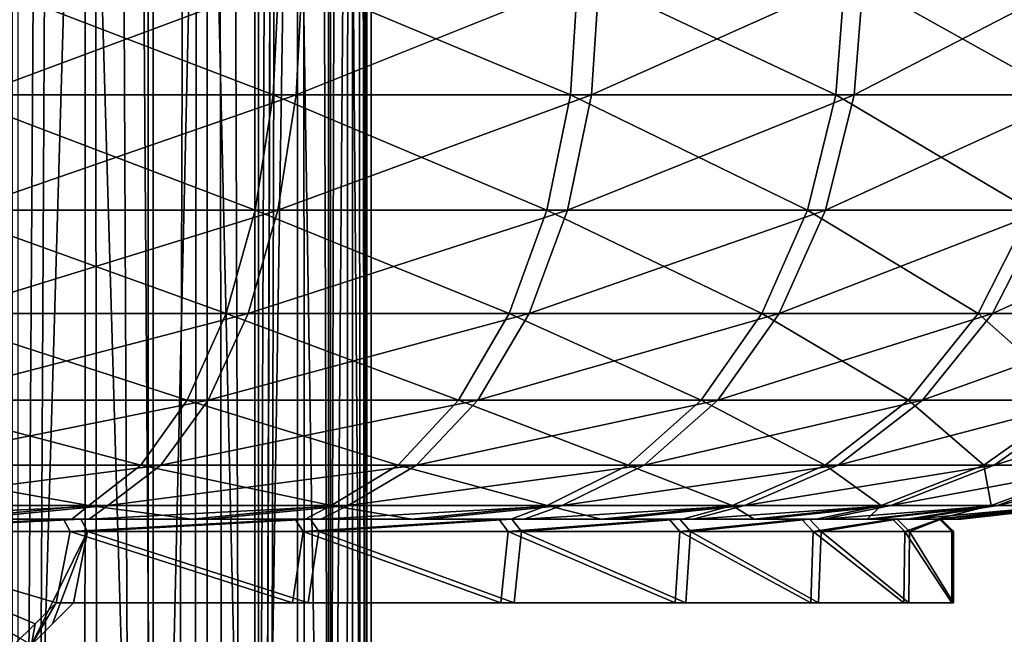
# Model space of a CAD drawing. Header units: metres. Extents: x -109 to 109, y -917 to 389.
# Tile 567 of 656: x 8.81 to 20.55, y -208.47 to -201.14. Entities that reach past the tile are written whole.
import ezdxf

# ---------------------------------------------------------------- set-up
doc = ezdxf.new("R2010")
doc.units = ezdxf.units.M
doc.layers.add('solid_24503124_XXX_01_SW0001_01', color=7, linetype='CONTINUOUS')

msp = doc.modelspace()

# ---------------------------------------------------------------- linework, layer by layer
at = {"layer": 'solid_24503124_XXX_01_SW0001_01'}
for points in [[(8.403661, -287.724091, -9.918592), (7.834182, -103, -10.374267), (9.607136, -103, -8.758019)], [(8.712723, -278.270996, 9.648236), (9.607066, -103, 8.758096), (7.834294, -103, 10.374181)], [(9.576633, -289.418182, -8.791365), (8.403661, -287.724091, -9.918592), (9.607136, -103, -8.758019)], [(8.712723, -278.270996, 9.648236), (9.803551, -276.489044, 8.537586), (9.607066, -103, 8.758096)], [(10.4726, -291.301453, -7.70225), (9.576633, -289.418182, -8.791365), (9.607136, -103, -8.758019)], [(10.812044, -275.009125, 7.218013), (11.052835, -103, 6.84358), (9.607066, -103, 8.758096)], [(9.803551, -276.489044, 8.537586), (10.812044, -275.009125, 7.218013), (9.607066, -103, 8.758096)], [(10.4726, -291.301453, -7.70225), (9.607136, -103, -8.758019), (11.052775, -103, -6.843679)], [(11.039043, -293.127167, -6.865822), (10.4726, -291.301453, -7.70225), (11.052775, -103, -6.843679)], [(10.812044, -275.009125, 7.218013), (11.634715, -273.874786, 5.799431), (11.052835, -103, 6.84358)], [(11.342853, -294.765869, -6.351353), (11.039043, -293.127167, -6.865822), (11.052775, -103, -6.843679)], [(11.342853, -294.765869, -6.351353), (11.052775, -103, -6.843679), (12.12214, -103, -4.696138)], [(11.634715, -273.874786, 5.799431), (12.122123, -103, 4.696183), (11.052835, -103, 6.84358)], [(11.473627, -296.27301, -6.111946), (11.342853, -294.765869, -6.351353), (12.12214, -103, -4.696138)], [(11.473678, -297.725769, -6.11185), (11.473627, -296.27301, -6.111946), (12.12214, -103, -4.696138)], [(11.473678, -297.725769, -6.11185), (12.12214, -103, -4.696138), (12.122142, -390, -4.696133)], [(11.634715, -273.874786, 5.799431), (12.252471, -273.054596, 4.344761), (12.122123, -103, 4.696183)], [(12.677504, -272.502533, 2.877654), (12.778644, -103, 2.388729), (12.122123, -103, 4.696183)], [(12.252471, -273.054596, 4.344761), (12.677504, -272.502533, 2.877654), (12.122123, -103, 4.696183)], [(12.122142, -390, -4.696133), (12.12214, -103, -4.696138), (12.778635, -103, -2.388779)], [(12.778636, -390, -2.388776), (12.122142, -390, -4.696133), (12.778635, -103, -2.388779)], [(12.677504, -272.502533, 2.877654), (12.921636, -272.187195, 1.425249), (12.778644, -103, 2.388729)], [(12.778636, -390, -2.388776), (12.778635, -103, -2.388779), (13, -103)], [(12.778636, -390, -2.388776), (13, -103), (13, -272.08847)], [(13, -272.08847), (13, -103), (12.778644, -103, 2.388729)], [(12.921636, -272.187195, 1.425249), (13, -272.08847), (12.778644, -103, 2.388729)], [(8.722804, -164.5, -58.753334), (8.722769, -219.5, -58.753304), (10.345439, -219.5, -60.520237)], [(10.345466, -164.5, -60.520267), (8.722804, -164.5, -58.753334), (10.345439, -219.5, -60.520237)], [(10.402843, -164.5, -76.188667), (10.402817, -219.5, -76.188698), (8.793131, -219.5, -77.967468)], [(8.793165, -164.5, -77.967438), (10.402843, -164.5, -76.188667), (8.793131, -219.5, -77.967468)], [(10.345466, -164.5, -60.520267), (10.345439, -219.5, -60.520237), (11.615808, -219.5, -62.555256)], [(11.615825, -164.5, -62.555283), (10.345466, -164.5, -60.520267), (11.615808, -219.5, -62.555256)], [(11.658264, -164.5, -74.144402), (11.658247, -219.5, -74.144432), (10.402817, -219.5, -76.188698)], [(10.402843, -164.5, -76.188667), (11.658264, -164.5, -74.144402), (10.402817, -219.5, -76.188698)], [(11.615825, -164.5, -62.555283), (11.615808, -219.5, -62.555256), (12.490612, -219.5, -64.789055)], [(12.490622, -164.5, -64.78907), (11.615825, -164.5, -62.555283), (12.490612, -219.5, -64.789055)], [(12.516678, -164.5, -71.904266), (12.516668, -219.5, -71.904282), (11.658247, -219.5, -74.144432)], [(11.658264, -164.5, -74.144402), (12.516678, -164.5, -71.904266), (11.658247, -219.5, -74.144432)], [(12.490622, -164.5, -64.78907), (12.490612, -219.5, -64.789055), (12.940061, -219.5, -67.145569)], [(12.940065, -164.5, -67.145576), (12.490622, -164.5, -64.78907), (12.940061, -219.5, -67.145569)], [(12.94885, -164.5, -69.544533), (12.948845, -219.5, -69.54454), (12.516668, -219.5, -71.904282)], [(12.516678, -164.5, -71.904266), (12.94885, -164.5, -69.544533), (12.516668, -219.5, -71.904282)], [(12.940065, -164.5, -67.145576), (12.940061, -219.5, -67.145569), (12.948845, -219.5, -69.54454)], [(12.94885, -164.5, -69.544533), (12.940065, -164.5, -67.145576), (12.948845, -219.5, -69.54454)], [(8.00181, -202.031799, -375.123138), (11.834, -202.031799, -376.684265), (8.050769, -200.583771, -374.969421)], [(11.834, -202.031799, -376.684265), (11.906404, -200.583771, -376.54007), (8.050769, -200.583771, -374.969421)], [(12.18332, -200.583771, -423.818817), (12.109231, -202.031799, -423.675507), (8.29559, -202.031799, -425.281403)], [(8.346347, -200.583771, -425.43454), (12.18332, -200.583771, -423.818817), (8.29559, -202.031799, -425.281403)], [(11.834, -202.031799, -376.684265), (15.374797, -202.031799, -378.825653), (11.906404, -200.583771, -376.54007)], [(15.374797, -202.031799, -378.825653), (15.468866, -200.583771, -378.69455), (11.906404, -200.583771, -376.54007)], [(15.7203, -200.583771, -421.622772), (15.624701, -202.031799, -421.492798), (12.109231, -202.031799, -423.675507)], [(12.18332, -200.583771, -423.818817), (15.7203, -200.583771, -421.622772), (12.109231, -202.031799, -423.675507)], [(15.374797, -202.031799, -378.825653), (18.537016, -202.031799, -381.494568), (15.468866, -200.583771, -378.69455)], [(18.537016, -202.031799, -381.494568), (18.650433, -200.583771, -381.379791), (15.468866, -200.583771, -378.69455)], [(18.870193, -200.583771, -418.900421), (18.75544, -202.031799, -418.787018), (15.624701, -202.031799, -421.492798)], [(15.7203, -200.583771, -421.622772), (18.870193, -200.583771, -418.900421), (15.624701, -202.031799, -421.492798)], [(18.537016, -202.031799, -381.494568), (21.242792, -202.031799, -384.625305), (18.650433, -200.583771, -381.379791)], [(21.242792, -202.031799, -384.625305), (21.372763, -200.583771, -384.529694), (18.650433, -200.583771, -381.379791)], [(21.555441, -200.583771, -415.718872), (21.424358, -202.031799, -415.624786), (18.75544, -202.031799, -418.787018)], [(18.870193, -200.583771, -418.900421), (21.555441, -200.583771, -415.718872), (18.75544, -202.031799, -418.787018)], [(7.856212, -203.407501, -375.580353), (11.618672, -203.407501, -377.113068), (8.00181, -202.031799, -375.123138)], [(11.618672, -203.407501, -377.113068), (11.834, -202.031799, -376.684265), (8.00181, -202.031799, -375.123138)], [(12.109231, -202.031799, -423.675507), (11.888895, -203.407501, -423.249268), (8.144647, -203.407501, -424.825928)], [(8.29559, -202.031799, -425.281403), (12.109231, -202.031799, -423.675507), (8.144647, -203.407501, -424.825928)], [(11.618672, -203.407501, -377.113068), (15.095042, -203.407501, -379.215485), (11.834, -202.031799, -376.684265)], [(15.095042, -203.407501, -379.215485), (15.374797, -202.031799, -378.825653), (11.834, -202.031799, -376.684265)], [(15.624701, -202.031799, -421.492798), (15.3404, -203.407501, -421.106262), (11.888895, -203.407501, -423.249268)], [(12.109231, -202.031799, -423.675507), (15.624701, -202.031799, -421.492798), (11.888895, -203.407501, -423.249268)], [(15.095042, -203.407501, -379.215485), (18.199722, -203.407501, -381.835815), (15.374797, -202.031799, -378.825653)], [(18.75544, -202.031799, -418.787018), (18.414173, -203.407501, -418.449707), (15.3404, -203.407501, -421.106262)], [(15.624701, -202.031799, -421.492798), (18.75544, -202.031799, -418.787018), (15.3404, -203.407501, -421.106262)], [(18.199722, -203.407501, -381.835815), (18.537016, -202.031799, -381.494568), (15.374797, -202.031799, -378.825653)], [(18.199722, -203.407501, -381.835815), (20.856264, -203.407501, -384.909607), (18.537016, -202.031799, -381.494568)], [(21.424358, -202.031799, -415.624786), (21.034527, -203.407501, -415.345032), (18.414173, -203.407501, -418.449707)], [(18.75544, -202.031799, -418.787018), (21.424358, -202.031799, -415.624786), (18.414173, -203.407501, -418.449707)], [(20.856264, -203.407501, -384.909607), (21.242792, -202.031799, -384.625305), (18.537016, -202.031799, -381.494568)], [(7.621289, -204.641785, -376.318054), (11.271241, -204.641785, -377.804932), (7.856212, -203.407501, -375.580353)], [(11.271241, -204.641785, -377.804932), (11.618672, -203.407501, -377.113068), (7.856212, -203.407501, -375.580353)], [(11.888895, -203.407501, -423.249268), (11.533384, -204.641785, -422.561523), (7.901099, -204.641785, -424.091034)], [(8.144647, -203.407501, -424.825928), (11.888895, -203.407501, -423.249268), (7.901099, -204.641785, -424.091034)], [(11.271241, -204.641785, -377.804932), (14.643658, -204.641785, -379.844452), (11.618672, -203.407501, -377.113068)], [(15.3404, -203.407501, -421.106262), (14.881679, -204.641785, -420.482605), (11.533384, -204.641785, -422.561523)], [(11.888895, -203.407501, -423.249268), (15.3404, -203.407501, -421.106262), (11.533384, -204.641785, -422.561523)], [(14.643658, -204.641785, -379.844452), (15.095042, -203.407501, -379.215485), (11.618672, -203.407501, -377.113068)], [(14.643658, -204.641785, -379.844452), (17.655499, -204.641785, -382.386475), (15.095042, -203.407501, -379.215485)], [(18.414173, -203.407501, -418.449707), (17.863537, -204.641785, -417.905487), (14.881679, -204.641785, -420.482605)], [(15.3404, -203.407501, -421.106262), (18.414173, -203.407501, -418.449707), (14.881679, -204.641785, -420.482605)], [(17.655499, -204.641785, -382.386475), (18.199722, -203.407501, -381.835815), (15.095042, -203.407501, -379.215485)], [(17.655499, -204.641785, -382.386475), (20.232603, -204.641785, -385.368317), (18.199722, -203.407501, -381.835815)], [(21.034527, -203.407501, -415.345032), (20.405537, -204.641785, -414.893646), (17.863537, -204.641785, -417.905487)], [(18.414173, -203.407501, -418.449707), (21.034527, -203.407501, -415.345032), (17.863537, -204.641785, -417.905487)], [(20.232603, -204.641785, -385.368317), (20.856264, -203.407501, -384.909607), (18.199722, -203.407501, -381.835815)], [(20.232603, -204.641785, -385.368317), (22.311514, -204.641785, -388.716614), (20.856264, -203.407501, -384.909607)], [(23.136942, -203.407501, -411.868683), (22.445084, -204.641785, -411.52124), (20.405537, -204.641785, -414.893646)], [(21.034527, -203.407501, -415.345032), (23.136942, -203.407501, -411.868683), (20.405537, -204.641785, -414.893646)], [(7.308845, -205.672607, -377.299164), (10.809163, -205.672607, -378.725067), (7.621289, -204.641785, -376.318054)], [(11.533384, -204.641785, -422.561523), (11.060559, -205.672607, -421.64682), (7.577184, -205.672607, -423.113647)], [(7.901099, -204.641785, -424.091034), (11.533384, -204.641785, -422.561523), (7.577184, -205.672607, -423.113647)], [(10.809163, -205.672607, -378.725067), (11.271241, -204.641785, -377.804932), (7.621289, -204.641785, -376.318054)], [(10.809163, -205.672607, -378.725067), (14.043324, -205.672607, -380.681), (11.271241, -204.641785, -377.804932)], [(14.881679, -204.641785, -420.482605), (14.271586, -205.672607, -419.653137), (11.060559, -205.672607, -421.64682)], [(11.533384, -204.641785, -422.561523), (14.881679, -204.641785, -420.482605), (11.060559, -205.672607, -421.64682)], [(14.043324, -205.672607, -380.681), (14.643658, -204.641785, -379.844452), (11.271241, -204.641785, -377.804932)], [(14.043324, -205.672607, -380.681), (16.93169, -205.672607, -383.118805), (14.643658, -204.641785, -379.844452)], [(17.863537, -204.641785, -417.905487), (17.131201, -205.672607, -417.181702), (14.271586, -205.672607, -419.653137)], [(14.881679, -204.641785, -420.482605), (17.863537, -204.641785, -417.905487), (14.271586, -205.672607, -419.653137)], [(16.93169, -205.672607, -383.118805), (17.655499, -204.641785, -382.386475), (14.643658, -204.641785, -379.844452)], [(16.93169, -205.672607, -383.118805), (19.403145, -205.672607, -385.978424), (17.655499, -204.641785, -382.386475)], [(20.405537, -204.641785, -414.893646), (19.568987, -205.672607, -414.293335), (17.131201, -205.672607, -417.181702)], [(17.863537, -204.641785, -417.905487), (20.405537, -204.641785, -414.893646), (17.131201, -205.672607, -417.181702)], [(19.403145, -205.672607, -385.978424), (20.232603, -204.641785, -385.368317), (17.655499, -204.641785, -382.386475)], [(19.403145, -205.672607, -385.978424), (21.396828, -205.672607, -389.189453), (20.232603, -204.641785, -385.368317)], [(22.445084, -204.641785, -411.52124), (21.52492, -205.672607, -411.059174), (19.568987, -205.672607, -414.293335)], [(20.405537, -204.641785, -414.893646), (22.445084, -204.641785, -411.52124), (19.568987, -205.672607, -414.293335)], [(21.396828, -205.672607, -389.189453), (22.311514, -204.641785, -388.716614), (20.232603, -204.641785, -385.368317)], [(6.934579, -206.448181, -378.474426), (10.255655, -206.448181, -379.827301), (7.308845, -205.672607, -377.299164)], [(11.060559, -205.672607, -421.64682), (10.494178, -206.448181, -420.551147), (7.189177, -206.448181, -421.942871)], [(7.577184, -205.672607, -423.113647), (11.060559, -205.672607, -421.64682), (7.189177, -206.448181, -421.942871)], [(10.255655, -206.448181, -379.827301), (10.809163, -205.672607, -378.725067), (7.308845, -205.672607, -377.299164)], [(10.255655, -206.448181, -379.827301), (13.324203, -206.448181, -381.683075), (10.809163, -205.672607, -378.725067)], [(14.271586, -205.672607, -419.653137), (13.540777, -206.448181, -418.659576), (10.494178, -206.448181, -420.551147)], [(11.060559, -205.672607, -421.64682), (14.271586, -205.672607, -419.653137), (10.494178, -206.448181, -420.551147)], [(13.324203, -206.448181, -381.683075), (14.043324, -205.672607, -380.681), (10.809163, -205.672607, -378.725067)], [(13.324203, -206.448181, -381.683075), (16.064665, -206.448181, -383.996033), (14.043324, -205.672607, -380.681)], [(17.131201, -205.672607, -417.181702), (16.253958, -206.448181, -416.314667), (13.540777, -206.448181, -418.659576)], [(14.271586, -205.672607, -419.653137), (17.131201, -205.672607, -417.181702), (13.540777, -206.448181, -418.659576)], [(16.064665, -206.448181, -383.996033), (16.93169, -205.672607, -383.118805), (14.043324, -205.672607, -380.681)], [(16.064665, -206.448181, -383.996033), (18.409561, -206.448181, -386.709229), (16.93169, -205.672607, -383.118805)], [(19.568987, -205.672607, -414.293335), (18.566912, -206.448181, -413.574188), (16.253958, -206.448181, -416.314667)], [(17.131201, -205.672607, -417.181702), (19.568987, -205.672607, -414.293335), (16.253958, -206.448181, -416.314667)], [(18.409561, -206.448181, -386.709229), (19.403145, -205.672607, -385.978424), (16.93169, -205.672607, -383.118805)], [(18.409561, -206.448181, -386.709229), (20.301153, -206.448181, -389.755829), (19.403145, -205.672607, -385.978424)], [(21.52492, -205.672607, -411.059174), (20.422688, -206.448181, -410.505646), (18.566912, -206.448181, -413.574188)], [(19.568987, -205.672607, -414.293335), (21.52492, -205.672607, -411.059174), (18.566912, -206.448181, -413.574188)], [(20.301153, -206.448181, -389.755829), (21.396828, -205.672607, -389.189453), (19.403145, -205.672607, -385.978424)], [(20.301153, -206.448181, -389.755829), (21.692863, -206.448181, -393.060822), (21.396828, -205.672607, -389.189453)], [(22.950838, -205.672607, -407.558838), (21.775587, -206.448181, -407.18457), (20.422688, -206.448181, -410.505646)], [(21.52492, -205.672607, -411.059174), (22.950838, -205.672607, -407.558838), (20.422688, -206.448181, -410.505646)], [(6.517294, -206.92955, -379.78476), (9.638527, -206.92955, -381.056244), (6.934579, -206.448181, -378.474426)], [(10.494178, -206.448181, -420.551147), (9.862697, -206.92955, -419.329529), (6.756573, -206.92955, -420.637512)], [(7.189177, -206.448181, -421.942871), (10.494178, -206.448181, -420.551147), (6.756573, -206.92955, -420.637512)], [(9.638527, -206.92955, -381.056244), (10.255655, -206.448181, -379.827301), (6.934579, -206.448181, -378.474426)], [(9.638527, -206.92955, -381.056244), (12.522427, -206.92955, -382.800354), (10.255655, -206.448181, -379.827301)], [(13.540777, -206.448181, -418.659576), (12.725968, -206.92955, -417.551788), (9.862697, -206.92955, -419.329529)], [(10.494178, -206.448181, -420.551147), (13.540777, -206.448181, -418.659576), (9.862697, -206.92955, -419.329529)], [(12.522427, -206.92955, -382.800354), (13.324203, -206.448181, -381.683075), (10.255655, -206.448181, -379.827301)], [(12.522427, -206.92955, -382.800354), (15.097983, -206.92955, -384.974121), (13.324203, -206.448181, -381.683075)], [(16.253958, -206.448181, -416.314667), (15.275886, -206.92955, -415.347992), (12.725968, -206.92955, -417.551788)], [(13.540777, -206.448181, -418.659576), (16.253958, -206.448181, -416.314667), (12.725968, -206.92955, -417.551788)], [(15.097983, -206.92955, -384.974121), (16.064665, -206.448181, -383.996033), (13.324203, -206.448181, -381.683075)], [(15.097983, -206.92955, -384.974121), (17.301777, -206.92955, -387.524017), (16.064665, -206.448181, -383.996033)], [(18.566912, -206.448181, -413.574188), (17.449659, -206.92955, -412.77243), (15.275886, -206.92955, -415.347992)], [(16.253958, -206.448181, -416.314667), (18.566912, -206.448181, -413.574188), (15.275886, -206.92955, -415.347992)], [(17.301777, -206.92955, -387.524017), (18.409561, -206.448181, -386.709229), (16.064665, -206.448181, -383.996033)], [(17.301777, -206.92955, -387.524017), (19.079544, -206.92955, -390.387299), (18.409561, -206.448181, -386.709229)], [(20.422688, -206.448181, -410.505646), (19.193764, -206.92955, -409.888519), (17.449659, -206.92955, -412.77243)], [(18.566912, -206.448181, -413.574188), (20.422688, -206.448181, -410.505646), (17.449659, -206.92955, -412.77243)], [(19.079544, -206.92955, -390.387299), (20.301153, -206.448181, -389.755829), (18.409561, -206.448181, -386.709229)], [(19.079544, -206.92955, -390.387299), (20.387508, -206.92955, -393.493439), (20.301153, -206.448181, -389.755829)], [(21.775587, -206.448181, -407.18457), (20.465254, -206.92955, -406.767303), (19.193764, -206.92955, -409.888519)], [(20.422688, -206.448181, -410.505646), (21.775587, -206.448181, -407.18457), (19.193764, -206.92955, -409.888519)], [(20.387508, -206.92955, -393.493439), (21.692863, -206.448181, -393.060822), (20.301153, -206.448181, -389.755829)], [(20.387508, -206.92955, -393.493439), (21.193464, -206.92955, -396.76593), (21.692863, -206.448181, -393.060822)], [(22.5923, -206.448181, -403.692749), (21.232822, -206.92955, -403.485596), (20.465254, -206.92955, -406.767303)], [(21.775587, -206.448181, -407.18457), (22.5923, -206.448181, -403.692749), (20.465254, -206.92955, -406.767303)], [(6.517294, -206.92955, -379.78476), (7.942556, -207.092514, -381.860352), (9.638527, -206.92955, -381.056244)], [(9.862697, -206.92955, -419.329529), (8.157423, -207.092514, -418.545349), (6.618096, -207.092514, -419.156708)], [(6.756573, -206.92955, -420.637512), (9.862697, -206.92955, -419.329529), (6.618096, -207.092514, -419.156708)], [(9.638527, -206.92955, -381.056244), (7.942556, -207.092514, -381.860352), (9.434766, -207.092514, -382.579468)], [(9.862697, -206.92955, -419.329529), (9.641108, -207.092514, -417.808807), (8.157423, -207.092514, -418.545349)], [(9.638527, -206.92955, -381.056244), (9.434766, -207.092514, -382.579468), (10.862435, -207.092514, -383.419373)], [(9.638527, -206.92955, -381.056244), (10.862435, -207.092514, -383.419373), (12.522427, -206.92955, -382.800354)], [(12.725968, -206.92955, -417.551788), (11.058841, -207.092514, -416.95224), (9.641108, -207.092514, -417.808807)], [(9.862697, -206.92955, -419.329529), (12.725968, -206.92955, -417.551788), (9.641108, -207.092514, -417.808807)], [(12.522427, -206.92955, -382.800354), (10.862435, -207.092514, -383.419373), (12.215776, -207.092514, -384.374298)], [(12.725968, -206.92955, -417.551788), (12.400903, -207.092514, -415.981506), (11.058841, -207.092514, -416.95224)], [(12.522427, -206.92955, -382.800354), (12.215776, -207.092514, -384.374298), (13.485734, -207.092514, -385.437927)], [(15.275886, -206.92955, -415.347992), (13.658314, -207.092514, -414.903107), (12.400903, -207.092514, -415.981506)], [(12.725968, -206.92955, -417.551788), (15.275886, -206.92955, -415.347992), (12.400903, -207.092514, -415.981506)], [(12.522427, -206.92955, -382.800354), (13.485734, -207.092514, -385.437927), (15.097983, -206.92955, -384.974121)], [(15.097983, -206.92955, -384.974121), (13.485734, -207.092514, -385.437927), (14.663242, -207.092514, -386.60257)], [(15.275886, -206.92955, -415.347992), (14.822099, -207.092514, -413.724731), (13.658314, -207.092514, -414.903107)], [(15.097983, -206.92955, -384.974121), (14.663242, -207.092514, -386.60257), (15.740665, -207.092514, -387.860718)], [(17.449659, -206.92955, -412.77243), (15.88471, -207.092514, -412.454041), (14.822099, -207.092514, -413.724731)], [(15.275886, -206.92955, -415.347992), (17.449659, -206.92955, -412.77243), (14.822099, -207.092514, -413.724731)], [(15.097983, -206.92955, -384.974121), (15.740665, -207.092514, -387.860718), (17.301777, -206.92955, -387.524017)], [(17.301777, -206.92955, -387.524017), (15.740665, -207.092514, -387.860718), (16.710524, -207.092514, -389.203674)], [(17.449659, -206.92955, -412.77243), (16.83877, -207.092514, -411.099823), (15.88471, -207.092514, -412.454041)], [(17.301777, -206.92955, -387.524017), (16.710524, -207.092514, -389.203674), (17.566101, -207.092514, -390.622192)], [(19.193764, -206.92955, -409.888519), (17.677673, -207.092514, -409.671387), (16.83877, -207.092514, -411.099823)], [(17.449659, -206.92955, -412.77243), (19.193764, -206.92955, -409.888519), (16.83877, -207.092514, -411.099823)], [(17.301777, -206.92955, -387.524017), (17.566101, -207.092514, -390.622192), (19.079544, -206.92955, -390.387299)], [(19.079544, -206.92955, -390.387299), (17.566101, -207.092514, -390.622192), (18.301262, -207.092514, -392.105865)], [(19.193764, -206.92955, -409.888519), (18.395405, -207.092514, -408.179199), (17.677673, -207.092514, -409.671387)], [(19.079544, -206.92955, -390.387299), (18.301262, -207.092514, -392.105865), (18.911358, -207.092514, -393.645203)], [(20.465254, -206.92955, -406.767303), (18.987427, -207.092514, -406.632813), (18.395405, -207.092514, -408.179199)], [(19.193764, -206.92955, -409.888519), (20.465254, -206.92955, -406.767303), (18.395405, -207.092514, -408.179199)], [(20.387508, -206.92955, -393.493439), (18.911358, -207.092514, -393.645203), (19.392647, -207.092514, -395.231232)], [(19.079544, -206.92955, -390.387299), (18.911358, -207.092514, -393.645203), (20.387508, -206.92955, -393.493439)], [(20.465254, -206.92955, -406.767303), (19.450106, -207.092514, -405.04126), (18.987427, -207.092514, -406.632813)], [(20.387508, -206.92955, -393.493439), (19.392647, -207.092514, -395.231232), (19.741035, -207.092514, -396.8508)], [(21.232822, -206.92955, -403.485596), (19.779499, -207.092514, -403.417725), (19.450106, -207.092514, -405.04126)], [(20.465254, -206.92955, -406.767303), (21.232822, -206.92955, -403.485596), (19.450106, -207.092514, -405.04126)], [(21.193464, -206.92955, -396.76593), (19.741035, -207.092514, -396.8508), (19.954039, -207.092514, -398.489685)], [(20.387508, -206.92955, -393.493439), (19.741035, -207.092514, -396.8508), (21.193464, -206.92955, -396.76593)], [(21.232822, -206.92955, -403.485596), (19.973289, -207.092514, -401.776459), (19.779499, -207.092514, -403.417725)], [(21.193464, -206.92955, -396.76593), (19.954039, -207.092514, -398.489685), (20.031206, -207.092514, -400.13269)], [(21.477568, -206.92955, -400.124207), (20.031206, -207.092514, -400.13269), (19.973289, -207.092514, -401.776459)], [(21.232822, -206.92955, -403.485596), (21.477568, -206.92955, -400.124207), (19.973289, -207.092514, -401.776459)], [(21.193464, -206.92955, -396.76593), (20.031206, -207.092514, -400.13269), (21.477568, -206.92955, -400.124207)], [(9.335984, -207.092514, -382.732544), (6.324943, -207.092514, -381.434662), (6.383085, -207.242523, -381.295959)], [(6.396173, -207.092514, -381.267059), (6.324943, -207.092514, -381.434662), (9.335984, -207.092514, -382.732544)], [(9.335984, -207.092514, -382.732544), (6.383085, -207.242523, -381.295959), (9.415764, -207.242523, -382.605072)], [(7.942556, -207.092514, -381.860352), (6.396173, -207.092514, -381.267059), (9.335984, -207.092514, -382.732544)], [(6.544908, -207.092514, -418.98996), (9.540539, -207.092514, -417.656921), (6.604671, -207.242523, -419.127991)], [(8.157423, -207.092514, -418.545349), (9.540539, -207.092514, -417.656921), (6.544908, -207.092514, -418.98996)], [(9.540539, -207.092514, -417.656921), (9.621806, -207.242523, -417.783417), (6.604671, -207.242523, -419.127991)], [(9.434766, -207.092514, -382.579468), (7.942556, -207.092514, -381.860352), (9.335984, -207.092514, -382.732544)], [(8.157423, -207.092514, -418.545349), (9.641108, -207.092514, -417.808807), (9.540539, -207.092514, -417.656921)], [(12.093426, -207.092514, -384.509247), (9.335984, -207.092514, -382.732544), (9.415764, -207.242523, -382.605072)], [(9.434766, -207.092514, -382.579468), (9.335984, -207.092514, -382.732544), (12.093426, -207.092514, -384.509247)], [(12.093426, -207.092514, -384.509247), (9.415764, -207.242523, -382.605072), (12.191604, -207.242523, -384.395508)], [(10.862435, -207.092514, -383.419373), (9.434766, -207.092514, -382.579468), (12.093426, -207.092514, -384.509247)], [(9.540539, -207.092514, -417.656921), (12.276979, -207.092514, -415.848022), (9.621806, -207.242523, -417.783417)], [(11.058841, -207.092514, -416.95224), (12.276979, -207.092514, -415.848022), (9.540539, -207.092514, -417.656921)], [(9.641108, -207.092514, -417.808807), (11.058841, -207.092514, -416.95224), (9.540539, -207.092514, -417.656921)], [(12.276979, -207.092514, -415.848022), (12.376483, -207.242523, -415.960602), (9.621806, -207.242523, -417.783417)], [(12.215776, -207.092514, -384.374298), (10.862435, -207.092514, -383.419373), (12.093426, -207.092514, -384.509247)], [(11.058841, -207.092514, -416.95224), (12.400903, -207.092514, -415.981506), (12.276979, -207.092514, -415.848022)], [(14.520287, -207.092514, -386.715454), (12.093426, -207.092514, -384.509247), (12.191604, -207.242523, -384.395508)], [(12.215776, -207.092514, -384.374298), (12.093426, -207.092514, -384.509247), (14.520287, -207.092514, -386.715454)], [(14.520287, -207.092514, -386.715454), (12.191604, -207.242523, -384.395508), (14.63489, -207.242523, -386.618408)], [(13.485734, -207.092514, -385.437927), (12.215776, -207.092514, -384.374298), (14.520287, -207.092514, -386.715454)], [(12.276979, -207.092514, -415.848022), (14.677831, -207.092514, -413.613525), (12.376483, -207.242523, -415.960602)], [(13.658314, -207.092514, -414.903107), (14.677831, -207.092514, -413.613525), (12.276979, -207.092514, -415.848022)], [(12.400903, -207.092514, -415.981506), (13.658314, -207.092514, -414.903107), (12.276979, -207.092514, -415.848022)], [(14.677831, -207.092514, -413.613525), (14.793562, -207.242523, -413.709229), (12.376483, -207.242523, -415.960602)], [(14.663242, -207.092514, -386.60257), (13.485734, -207.092514, -385.437927), (14.520287, -207.092514, -386.715454)], [(13.658314, -207.092514, -414.903107), (14.822099, -207.092514, -413.724731), (14.677831, -207.092514, -413.613525)], [(16.550863, -207.092514, -389.291382), (14.520287, -207.092514, -386.715454), (14.63489, -207.242523, -386.618408)], [(14.663242, -207.092514, -386.60257), (14.520287, -207.092514, -386.715454), (16.550863, -207.092514, -389.291382)], [(16.550863, -207.092514, -389.291382), (14.63489, -207.242523, -386.618408), (16.678972, -207.242523, -389.213165)], [(15.740665, -207.092514, -387.860718), (14.663242, -207.092514, -386.60257), (16.550863, -207.092514, -389.291382)], [(14.677831, -207.092514, -413.613525), (16.678095, -207.092514, -411.014008), (14.793562, -207.242523, -413.709229)], [(15.88471, -207.092514, -412.454041), (16.678095, -207.092514, -411.014008), (14.677831, -207.092514, -413.613525)], [(14.822099, -207.092514, -413.724731), (15.88471, -207.092514, -412.454041), (14.677831, -207.092514, -413.613525)], [(16.678095, -207.092514, -411.014008), (16.807112, -207.242523, -411.090698), (14.793562, -207.242523, -413.709229)], [(16.710524, -207.092514, -389.203674), (15.740665, -207.092514, -387.860718), (16.550863, -207.092514, -389.291382)], [(15.88471, -207.092514, -412.454041), (16.83877, -207.092514, -411.099823), (16.678095, -207.092514, -411.014008)], [(18.12952, -207.092514, -392.166504), (16.550863, -207.092514, -389.291382), (16.678972, -207.242523, -389.213165)], [(16.710524, -207.092514, -389.203674), (16.550863, -207.092514, -389.291382), (18.12952, -207.092514, -392.166504)], [(16.678095, -207.092514, -411.014008), (18.222965, -207.092514, -408.120575), (16.807112, -207.242523, -411.090698)], [(17.677673, -207.092514, -409.671387), (18.222965, -207.092514, -408.120575), (16.678095, -207.092514, -411.014008)], [(16.83877, -207.092514, -411.099823), (17.677673, -207.092514, -409.671387), (16.678095, -207.092514, -411.014008)], [(18.12952, -207.092514, -392.166504), (16.678972, -207.242523, -389.213165), (18.268099, -207.242523, -392.108948)], [(17.566101, -207.092514, -390.622192), (16.710524, -207.092514, -389.203674), (18.12952, -207.092514, -392.166504)], [(18.222965, -207.092514, -408.120575), (18.362207, -207.242523, -408.176483), (16.807112, -207.242523, -411.090698)], [(18.301262, -207.092514, -392.105865), (17.566101, -207.092514, -390.622192), (18.12952, -207.092514, -392.166504)], [(17.677673, -207.092514, -409.671387), (18.395405, -207.092514, -408.179199), (18.222965, -207.092514, -408.120575)], [(19.21315, -207.092514, -395.262299), (18.12952, -207.092514, -392.166504), (18.268099, -207.242523, -392.108948)], [(18.301262, -207.092514, -392.105865), (18.12952, -207.092514, -392.166504), (19.21315, -207.092514, -395.262299)], [(18.222965, -207.092514, -408.120575), (19.270258, -207.092514, -405.012299), (18.362207, -207.242523, -408.176483)], [(18.987427, -207.092514, -406.632813), (19.270258, -207.092514, -405.012299), (18.222965, -207.092514, -408.120575)], [(18.395405, -207.092514, -408.179199), (18.987427, -207.092514, -406.632813), (18.222965, -207.092514, -408.120575)], [(19.21315, -207.092514, -395.262299), (18.268099, -207.242523, -392.108948), (19.358917, -207.242523, -395.226807)], [(18.911358, -207.092514, -393.645203), (18.301262, -207.092514, -392.105865), (19.21315, -207.092514, -395.262299)], [(19.270258, -207.092514, -405.012299), (19.41643, -207.242523, -405.046082), (18.362207, -207.242523, -408.176483)], [(19.392647, -207.092514, -395.231232), (18.911358, -207.092514, -393.645203), (19.21315, -207.092514, -395.262299)], [(18.987427, -207.092514, -406.632813), (19.450106, -207.092514, -405.04126), (19.270258, -207.092514, -405.012299)], [(19.77219, -207.092514, -398.494202), (19.21315, -207.092514, -395.262299), (19.358917, -207.242523, -395.226807)], [(19.392647, -207.092514, -395.231232), (19.21315, -207.092514, -395.262299), (19.77219, -207.092514, -398.494202)], [(19.270258, -207.092514, -405.012299), (19.791401, -207.092514, -401.774048), (19.41643, -207.242523, -405.046082)], [(19.779499, -207.092514, -403.417725), (19.791401, -207.092514, -401.774048), (19.270258, -207.092514, -405.012299)], [(19.450106, -207.092514, -405.04126), (19.779499, -207.092514, -403.417725), (19.270258, -207.092514, -405.012299)], [(19.77219, -207.092514, -398.494202), (19.358917, -207.242523, -395.226807), (19.921675, -207.242523, -398.481689)], [(19.741035, -207.092514, -396.8508), (19.392647, -207.092514, -395.231232), (19.77219, -207.092514, -398.494202)], [(19.791401, -207.092514, -401.774048), (19.941021, -207.242523, -401.784821), (19.41643, -207.242523, -405.046082)], [(19.741035, -207.092514, -396.8508), (19.77219, -207.092514, -398.494202), (19.973289, -207.092514, -401.776459)], [(19.954039, -207.092514, -398.489685), (19.741035, -207.092514, -396.8508), (19.973289, -207.092514, -401.776459)], [(19.77219, -207.092514, -398.494202), (19.921675, -207.242523, -398.481689), (19.941021, -207.242523, -401.784821)], [(19.791401, -207.092514, -401.774048), (19.77219, -207.092514, -398.494202), (19.941021, -207.242523, -401.784821)], [(19.973289, -207.092514, -401.776459), (19.77219, -207.092514, -398.494202), (19.791401, -207.092514, -401.774048)], [(19.779499, -207.092514, -403.417725), (19.973289, -207.092514, -401.776459), (19.791401, -207.092514, -401.774048)], [(19.954039, -207.092514, -398.489685), (19.973289, -207.092514, -401.776459), (20.031206, -207.092514, -400.13269)], [(6.604671, -207.242523, -419.127991), (8.954895, -208.592514, -418.13324), (6.19135, -209.316513, -419.267548)], [(6.383085, -207.242523, -381.295959), (8.996928, -208.341125, -382.387878), (9.246289, -208.092514, -382.515686)], [(9.415764, -207.242523, -382.605072), (6.383085, -207.242523, -381.295959), (9.246289, -208.092514, -382.515686)], [(6.383085, -207.242523, -381.295959), (8.744802, -208.592514, -382.263092), (8.996928, -208.341125, -382.387878)], [(6.604671, -207.242523, -419.127991), (9.621806, -207.242523, -417.783417), (8.954895, -208.592514, -418.13324)], [(9.621806, -207.242523, -417.783417), (9.205544, -208.341125, -418.005493), (8.954895, -208.592514, -418.13324)], [(9.621806, -207.242523, -417.783417), (9.45339, -208.092514, -417.874786), (9.205544, -208.341125, -418.005493)], [(9.415764, -207.242523, -382.605072), (9.246289, -208.092514, -382.515686), (12.062558, -208.092514, -384.297119)], [(12.191604, -207.242523, -384.395508), (9.415764, -207.242523, -382.605072), (12.062558, -208.092514, -384.297119)], [(9.621806, -207.242523, -417.783417), (12.248599, -208.092514, -416.060486), (9.45339, -208.092514, -417.874786)], [(9.621806, -207.242523, -417.783417), (12.376483, -207.242523, -415.960602), (12.248599, -208.092514, -416.060486)], [(12.191604, -207.242523, -384.395508), (12.062558, -208.092514, -384.297119), (14.544112, -208.092514, -386.521606)], [(14.63489, -207.242523, -386.618408), (12.191604, -207.242523, -384.395508), (14.544112, -208.092514, -386.521606)], [(12.376483, -207.242523, -415.960602), (14.703926, -208.092514, -413.807068), (12.248599, -208.092514, -416.060486)], [(12.376483, -207.242523, -415.960602), (14.793562, -207.242523, -413.709229), (14.703926, -208.092514, -413.807068)], [(14.63489, -207.242523, -386.618408), (14.544112, -208.092514, -386.521606), (16.621796, -208.092514, -389.127258)], [(16.678972, -207.242523, -389.213165), (14.63489, -207.242523, -386.618408), (16.621796, -208.092514, -389.127258)], [(14.793562, -207.242523, -413.709229), (16.750946, -208.092514, -411.177277), (14.703926, -208.092514, -413.807068)], [(14.793562, -207.242523, -413.709229), (16.807112, -207.242523, -411.090698), (16.750946, -208.092514, -411.177277)], [(16.678972, -207.242523, -389.213165), (16.621796, -208.092514, -389.127258), (18.23798, -208.092514, -392.041718)], [(18.268099, -207.242523, -392.108948), (16.678972, -207.242523, -389.213165), (18.23798, -208.092514, -392.041718)], [(16.807112, -207.242523, -411.090698), (18.332878, -208.092514, -408.24408), (16.750946, -208.092514, -411.177277)], [(16.807112, -207.242523, -411.090698), (18.362207, -207.242523, -408.176483), (18.332878, -208.092514, -408.24408)], [(18.268099, -207.242523, -392.108948), (18.23798, -208.092514, -392.041718), (19.347788, -208.092514, -395.184113)], [(19.358917, -207.242523, -395.226807), (18.268099, -207.242523, -392.108948), (19.347788, -208.092514, -395.184113)], [(18.362207, -207.242523, -408.176483), (19.405802, -208.092514, -405.088898), (18.332878, -208.092514, -408.24408)], [(18.362207, -207.242523, -408.176483), (19.41643, -207.242523, -405.046082), (19.405802, -208.092514, -405.088898)], [(19.358917, -207.242523, -395.226807), (19.347788, -208.092514, -395.184113), (19.92038, -208.092514, -398.467163)], [(19.921675, -207.242523, -398.481689), (19.358917, -207.242523, -395.226807), (19.92038, -208.092514, -398.467163)], [(19.41643, -207.242523, -405.046082), (19.939896, -208.092514, -401.799377), (19.405802, -208.092514, -405.088898)], [(19.41643, -207.242523, -405.046082), (19.941021, -207.242523, -401.784821), (19.939896, -208.092514, -401.799377)], [(19.921675, -207.242523, -398.481689), (19.92038, -208.092514, -398.467163), (19.939896, -208.092514, -401.799377)], [(19.941021, -207.242523, -401.784821), (19.921675, -207.242523, -398.481689), (19.939896, -208.092514, -401.799377)], [(9.45339, -208.092514, -417.874786), (8.954895, -208.592514, -418.13324), (9.205544, -208.341125, -418.005493)], [(9.246289, -208.092514, -382.515686), (8.954895, -208.592514, -418.13324), (9.45339, -208.092514, -417.874786)], [(8.996928, -208.341125, -382.387878), (8.954895, -208.592514, -418.13324), (9.246289, -208.092514, -382.515686)], [(9.246289, -208.092514, -382.515686), (9.45339, -208.092514, -417.874786), (12.062558, -208.092514, -384.297119)], [(14.703926, -208.092514, -413.807068), (9.45339, -208.092514, -417.874786), (12.248599, -208.092514, -416.060486)], [(16.750946, -208.092514, -411.177277), (9.45339, -208.092514, -417.874786), (14.703926, -208.092514, -413.807068)], [(18.332878, -208.092514, -408.24408), (9.45339, -208.092514, -417.874786), (16.750946, -208.092514, -411.177277)], [(19.405802, -208.092514, -405.088898), (9.45339, -208.092514, -417.874786), (18.332878, -208.092514, -408.24408)], [(19.939896, -208.092514, -401.799377), (9.45339, -208.092514, -417.874786), (19.405802, -208.092514, -405.088898)], [(19.92038, -208.092514, -398.467163), (9.45339, -208.092514, -417.874786), (19.939896, -208.092514, -401.799377)], [(19.347788, -208.092514, -395.184113), (9.45339, -208.092514, -417.874786), (19.92038, -208.092514, -398.467163)], [(18.23798, -208.092514, -392.041718), (9.45339, -208.092514, -417.874786), (19.347788, -208.092514, -395.184113)], [(16.621796, -208.092514, -389.127258), (9.45339, -208.092514, -417.874786), (18.23798, -208.092514, -392.041718)], [(14.544112, -208.092514, -386.521606), (9.45339, -208.092514, -417.874786), (16.621796, -208.092514, -389.127258)], [(12.062558, -208.092514, -384.297119), (9.45339, -208.092514, -417.874786), (14.544112, -208.092514, -386.521606)], [(8.744802, -208.592514, -382.263092), (8.954895, -208.592514, -418.13324), (8.996928, -208.341125, -382.387878)]]:
    msp.add_3dface(points, dxfattribs=at)

doc.saveas('drawing.dxf')
